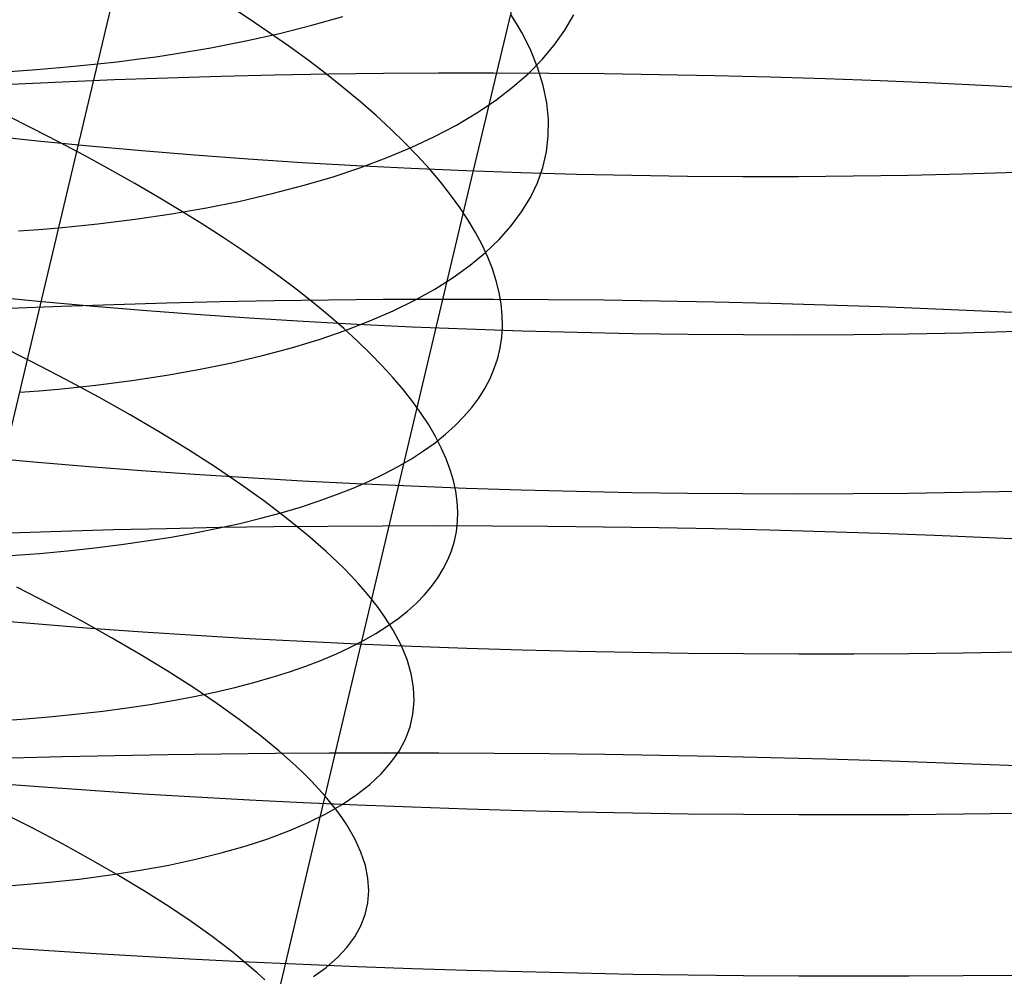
# Model space of a CAD drawing. Extents: x -383 to 1849, y -1185 to -529.
# Tile 351 of 656: x 244.75 to 253.49, y -1003 to -994.52. Entities that reach past the tile are written whole.
import ezdxf

# ---------------------------------------------------------------- set-up
doc = ezdxf.new("R2010")
doc.units = 0
doc.layers.add('PREDEFINITO', color=7, linetype='CONTINUOUS')

msp = doc.modelspace()

# ---------------------------------------------------------------- linework, layer by layer
at = {"layer": 'PREDEFINITO'}
for p, q in [((248.7022, -996.1896, 485.5503), (249.5204, -992.7558, 486.5073)), ((245.5305, -994.5539, 500.6867), (245.8722, -993.1156, 501.1506)), ((247.3468, -994.5668, 498.6214), (247.6208, -994.4884, 498.2234)), ((249.1644, -994.5518, 486.2431), (249.1142, -994.4706, 486.019)), ((249.5931, -994.6105, 492.0355), (249.6726, -994.4739, 491.5702)), ((245.1869, -996.0016, 500.251), (245.5305, -994.5539, 500.6867)), ((247.0603, -994.6395, 499.0109), (247.3468, -994.5668, 498.6214)), ((249.2105, -994.6324, 486.4683), (249.1644, -994.5518, 486.2431)), ((249.4987, -994.7433, 492.4994), (249.5931, -994.6105, 492.0355)), ((246.4504, -994.7667, 499.7627), (246.7615, -994.7061, 499.3916)), ((246.7615, -994.7061, 499.3916), (247.0603, -994.6395, 499.0109)), ((249.2524, -994.7123, 486.6946), (249.2105, -994.6324, 486.4683)), ((246.1274, -994.821, 500.124), (246.4504, -994.7667, 499.7627)), ((249.2901, -994.7917, 486.9219), (249.2524, -994.7123, 486.6946)), ((249.3533, -994.9485, 487.3792), (249.2901, -994.7917, 486.9219)), ((249.3897, -994.8721, 492.9615), (249.4987, -994.7433, 492.4994)), ((245.6207, -994.8904, 500.6461), (245.7925, -994.8689, 500.4748)), ((245.7925, -994.8689, 500.4748), (245.9614, -994.8457, 500.3007)), ((245.9614, -994.8457, 500.3007), (246.1274, -994.821, 500.124)), ((249.2661, -994.9968, 493.4212), (249.3897, -994.8721, 492.9615)), ((245.4459, -994.9102, 500.8146), (245.6207, -994.8904, 500.6461)), ((249.4003, -995.1025, 487.8398), (249.3533, -994.9485, 487.3792)), ((245.597, -995.0524, 676.1632), (245.1334, -995.0716, 676.0076)), ((246.0658, -995.0359, 676.3042), (245.597, -995.0524, 676.1632)), ((246.5394, -995.022, 676.4303), (246.0658, -995.0359, 676.3042)), ((247.0171, -995.0107, 676.5417), (246.5394, -995.022, 676.4303)), ((247.4984, -995.0021, 676.6382), (247.0171, -995.0107, 676.5417)), ((247.9828, -994.9962, 676.7199), (247.4984, -995.0021, 676.6382)), ((248.4697, -994.9929, 676.7867), (247.9828, -994.9962, 676.7199)), ((248.9586, -994.9922, 676.8386), (248.4697, -994.9929, 676.7867)), ((249.4489, -994.9941, 676.8755), (248.9586, -994.9922, 676.8386)), ((249.1282, -995.1173, 493.8781), (249.2661, -994.9968, 493.4212)), ((249.9401, -994.9987, 676.8975), (249.4489, -994.9941, 676.8755)), ((250.4316, -995.0059, 676.9044), (249.9401, -994.9987, 676.8975)), ((250.9229, -995.0157, 676.8963), (250.4316, -995.0059, 676.9044)), ((251.4135, -995.0281, 676.8731), (250.9229, -995.0157, 676.8963)), ((251.9027, -995.0431, 676.8348), (251.4135, -995.0281, 676.8731)), ((252.3901, -995.0608, 676.7813), (251.9027, -995.0431, 676.8348)), ((245.1334, -995.0716, 676.0076), (244.6756, -995.0934, 675.8372)), ((248.9761, -995.2335, 494.3315), (249.1282, -995.1173, 493.8781)), ((249.4311, -995.2538, 488.3031), (249.4003, -995.1025, 487.8398)), ((252.8752, -995.081, 676.7126), (252.3901, -995.0608, 676.7813)), ((253.3572, -995.1038, 676.6288), (252.8752, -995.081, 676.7126)), ((253.8358, -995.1293, 676.5296), (253.3572, -995.1038, 676.6288)), ((248.8099, -995.3451, 494.781), (248.9761, -995.2335, 494.3315)), ((249.446, -995.4021, 488.7686), (249.4311, -995.2538, 488.3031)), ((248.6299, -995.4521, 495.2262), (248.8099, -995.3451, 494.781)), ((249.4451, -995.5473, 489.2358), (249.446, -995.4021, 488.7686)), ((248.4362, -995.5544, 495.6664), (248.6299, -995.4521, 495.2262)), ((244.4597, -995.5432, 647.4965), (244.9127, -995.5919, 647.3231)), ((248.2289, -995.6518, 496.1012), (248.4362, -995.5544, 495.6664)), ((249.4285, -995.6894, 489.7042), (249.4451, -995.5473, 489.2358)), ((244.9127, -995.5919, 647.3231), (245.372, -995.6371, 647.1649)), ((245.372, -995.6371, 647.1649), (245.837, -995.6789, 647.022)), ((248.0082, -995.7441, 496.53), (248.2289, -995.6518, 496.1012)), ((245.837, -995.6789, 647.022), (246.3071, -995.7171, 646.8942)), ((246.3071, -995.7171, 646.8942), (246.7819, -995.7519, 646.7815)), ((246.7819, -995.7519, 646.7815), (247.2607, -995.7832, 646.6839)), ((247.7743, -995.8313, 496.9524), (248.0082, -995.7441, 496.53)), ((249.3965, -995.8281, 490.1733), (249.4285, -995.6894, 489.7042)), ((247.2607, -995.7832, 646.6839), (247.743, -995.811, 646.6013)), ((247.5273, -995.9132, 497.3679), (247.7743, -995.8313, 496.9524)), ((247.743, -995.811, 646.6013), (248.2283, -995.8353, 646.5338)), ((248.2283, -995.8353, 646.5338), (248.716, -995.8561, 646.4813)), ((249.3491, -995.9634, 490.6426), (249.3965, -995.8281, 490.1733)), ((247.2675, -995.9897, 497.7759), (247.5273, -995.9132, 497.3679)), ((248.716, -995.8561, 646.4813), (249.2056, -995.8734, 646.4438)), ((249.2056, -995.8734, 646.4438), (249.6965, -995.8872, 646.4211)), ((249.6965, -995.8872, 646.4211), (250.1882, -995.8975, 646.4134)), ((250.1882, -995.8975, 646.4134), (250.6801, -995.9043, 646.4206)), ((250.6801, -995.9043, 646.4206), (251.1716, -995.9076, 646.4426)), ((251.1716, -995.9076, 646.4426), (251.6623, -995.9074, 646.4793)), ((251.6623, -995.9074, 646.4793), (252.1516, -995.9037, 646.5309)), ((252.1516, -995.9037, 646.5309), (252.6389, -995.8965, 646.5972)), ((252.6389, -995.8965, 646.5972), (253.1237, -995.8857, 646.6782)), ((253.1237, -995.8857, 646.6782), (253.6054, -995.8715, 646.7739)), ((244.8412, -997.4569, 499.8437), (245.1869, -996.0016, 500.251)), ((246.9949, -996.0607, 498.1759), (247.2675, -995.9897, 497.7759)), ((249.2866, -996.0952, 491.1115), (249.3491, -995.9634, 490.6426)), ((246.7098, -996.126, 498.5675), (246.9949, -996.0607, 498.1759)), ((249.2091, -996.2232, 491.5795), (249.2866, -996.0952, 491.1115)), ((246.1024, -996.2389, 499.3232), (246.4122, -996.1854, 498.9501)), ((246.4122, -996.1854, 498.9501), (246.7098, -996.126, 498.5675)), ((248.291, -997.9209, 485.1286), (248.7022, -996.1896, 485.5503)), ((245.7806, -996.2864, 499.6863), (246.1024, -996.2389, 499.3232)), ((249.1167, -996.3475, 492.0462), (249.2091, -996.2232, 491.5795)), ((244.9241, -996.3775, 500.547), (245.1012, -996.3625, 500.3805)), ((245.1012, -996.3625, 500.3805), (245.2755, -996.3459, 500.2111)), ((245.2755, -996.3459, 500.2111), (245.4468, -996.3276, 500.0389)), ((245.4468, -996.3276, 500.0389), (245.6151, -996.3078, 499.8639)), ((245.6151, -996.3078, 499.8639), (245.7806, -996.2864, 499.6863)), ((249.0097, -996.4678, 492.5111), (249.1167, -996.3475, 492.0462)), ((244.7441, -996.391, 500.7106), (244.9241, -996.3775, 500.547)), ((248.8881, -996.5841, 492.9735), (249.0097, -996.4678, 492.5111)), ((248.7522, -996.6962, 493.433), (248.8881, -996.5841, 492.9735)), ((248.6021, -996.804, 493.8891), (248.7522, -996.6962, 493.433)), ((248.4379, -996.9074, 494.3414), (248.6021, -996.804, 493.8891)), ((244.4687, -996.9687, 647.8754), (244.9216, -997.014, 647.7013)), ((248.2599, -997.0063, 494.7891), (248.4379, -996.9074, 494.3414)), ((245.1254, -997.0616, 676.3842), (244.6669, -997.0801, 676.2137)), ((244.9216, -997.014, 647.7013), (245.3808, -997.056, 647.5424)), ((245.5898, -997.0456, 676.5399), (245.1254, -997.0616, 676.3842)), ((245.3808, -997.056, 647.5424), (245.8456, -997.0949, 647.3989)), ((246.0594, -997.0318, 676.681), (245.5898, -997.0456, 676.5399)), ((246.5337, -997.0204, 676.8072), (246.0594, -997.0318, 676.681)), ((247.0122, -997.0114, 676.9187), (246.5337, -997.0204, 676.8072)), ((247.4944, -997.0047, 677.0153), (247.0122, -997.0114, 676.9187)), ((247.9796, -997.0004, 677.0971), (247.4944, -997.0047, 677.0153)), ((248.4674, -996.9983, 677.164), (247.9796, -997.0004, 677.0971)), ((248.0681, -997.1005, 495.232), (248.2599, -997.0063, 494.7891)), ((248.9571, -996.9987, 677.2159), (248.4674, -996.9983, 677.164)), ((249.4483, -997.0013, 677.2529), (248.9571, -996.9987, 677.2159)), ((249.9403, -997.0063, 677.2748), (249.4483, -997.0013, 677.2529)), ((250.4327, -997.0135, 677.2818), (249.9403, -997.0063, 677.2748)), ((250.9249, -997.0231, 677.2736), (250.4327, -997.0135, 677.2818)), ((251.4163, -997.035, 677.2504), (250.9249, -997.0231, 677.2736)), ((251.9064, -997.0492, 677.212), (251.4163, -997.035, 677.2504)), ((252.3946, -997.0657, 677.1585), (251.9064, -997.0492, 677.212)), ((252.8804, -997.0846, 677.0898), (252.3946, -997.0657, 677.1585)), ((245.8456, -997.0949, 647.3989), (246.3156, -997.1306, 647.2705)), ((246.3156, -997.1306, 647.2705), (246.7901, -997.1631, 647.1574)), ((247.8628, -997.1899, 495.6694), (248.0681, -997.1005, 495.232)), ((253.3632, -997.1057, 677.0058), (252.8804, -997.0846, 677.0898)), ((253.8425, -997.129, 676.9066), (253.3632, -997.1057, 677.0058)), ((246.7901, -997.1631, 647.1574), (247.2687, -997.1923, 647.0594)), ((247.2687, -997.1923, 647.0594), (247.7508, -997.2184, 646.9765)), ((247.6441, -997.2744, 496.1008), (247.8628, -997.1899, 495.6694)), ((247.7508, -997.2184, 646.9765), (248.2358, -997.2413, 646.9088)), ((248.2358, -997.2413, 646.9088), (248.7232, -997.261, 646.8561)), ((247.4121, -997.3538, 496.5257), (247.6441, -997.2744, 496.1008)), ((248.7232, -997.261, 646.8561), (249.2124, -997.2775, 646.8184)), ((249.2124, -997.2775, 646.8184), (249.703, -997.2908, 646.7957)), ((249.703, -997.2908, 646.7957), (250.1943, -997.3009, 646.788)), ((250.1943, -997.3009, 646.788), (250.6859, -997.3078, 646.7953)), ((250.6859, -997.3078, 646.7953), (251.1771, -997.3115, 646.8174)), ((251.1771, -997.3115, 646.8174), (251.6674, -997.3119, 646.8544)), ((251.6674, -997.3119, 646.8544), (252.1563, -997.3092, 646.9062)), ((252.1563, -997.3092, 646.9062), (252.6432, -997.3032, 646.9728)), ((252.6432, -997.3032, 646.9728), (253.1277, -997.294, 647.0541)), ((253.1277, -997.294, 647.0541), (253.609, -997.2816, 647.1502)), ((244.8623, -997.5512, 479.0396), (244.5481, -997.3937, 478.6947)), ((247.167, -997.4281, 496.9437), (247.4121, -997.3538, 496.5257)), ((244.4941, -998.9189, 499.4638), (244.8412, -997.4569, 499.8437)), ((246.6383, -997.5608, 497.7567), (246.909, -997.4972, 497.3542)), ((246.909, -997.4972, 497.3542), (247.167, -997.4281, 496.9437)), ((245.165, -997.7086, 479.3945), (244.8623, -997.5512, 479.0396)), ((246.3549, -997.6189, 498.1506), (246.6383, -997.5608, 497.7567)), ((245.751, -997.7181, 498.9109), (246.0591, -997.6714, 498.5355)), ((246.0591, -997.6714, 498.5355), (246.3549, -997.6189, 498.1506)), ((245.4557, -997.8657, 479.759), (245.165, -997.7086, 479.3945)), ((245.2661, -997.777, 499.455), (245.4307, -997.7589, 499.2763)), ((245.4307, -997.7589, 499.2763), (245.751, -997.7181, 498.9109)), ((244.7545, -997.8223, 499.9748), (244.928, -997.8087, 499.8043)), ((244.928, -997.8087, 499.8043), (245.0985, -997.7936, 499.6311)), ((245.0985, -997.7936, 499.6311), (245.2661, -997.777, 499.455)), ((245.7342, -998.0223, 480.1329), (245.4557, -997.8657, 479.759)), ((247.465, -1001.4048, 484.3865), (248.291, -997.9209, 485.1286)), ((246, -998.1782, 480.5156), (245.7342, -998.0223, 480.1329)), ((246.2528, -998.3333, 480.9068), (246, -998.1782, 480.5156)), ((246.4923, -998.4874, 481.3063), (246.2528, -998.3333, 480.9068)), ((244.459, -998.3997, 648.2352), (244.9121, -998.4414, 648.0604)), ((244.9121, -998.4414, 648.0604), (245.3714, -998.4803, 647.901)), ((245.3714, -998.4803, 647.901), (245.8364, -998.5163, 647.7568)), ((245.8364, -998.5163, 647.7568), (246.3066, -998.5494, 647.6279)), ((246.3066, -998.5494, 647.6279), (246.7813, -998.5796, 647.5142)), ((246.7179, -998.6403, 481.7135), (246.4923, -998.4874, 481.3063)), ((246.9295, -998.7918, 482.1281), (246.7179, -998.6403, 481.7135)), ((246.7813, -998.5796, 647.5142), (247.2602, -998.607, 647.4157)), ((247.2602, -998.607, 647.4157), (247.7425, -998.6315, 647.3324)), ((247.7425, -998.6315, 647.3324), (248.2278, -998.6531, 647.2641)), ((248.2278, -998.6531, 647.2641), (248.7155, -998.6717, 647.211)), ((248.7155, -998.6717, 647.211), (249.2051, -998.6875, 647.1729)), ((249.2051, -998.6875, 647.1729), (249.696, -998.7004, 647.1499)), ((249.696, -998.7004, 647.1499), (250.1877, -998.7104, 647.1418)), ((250.1877, -998.7104, 647.1418), (250.6796, -998.7175, 647.1487)), ((250.6796, -998.7175, 647.1487), (251.1712, -998.7217, 647.1706)), ((251.1712, -998.7217, 647.1706), (251.6619, -998.7229, 647.2073)), ((251.6619, -998.7229, 647.2073), (252.1512, -998.7213, 647.2589)), ((252.1512, -998.7213, 647.2589), (252.6385, -998.7167, 647.3254)), ((252.6385, -998.7167, 647.3254), (253.1233, -998.7092, 647.4067)), ((253.1233, -998.7092, 647.4067), (253.6051, -998.6988, 647.5027)), ((247.1265, -998.9418, 482.5498), (246.9295, -998.7918, 482.1281)), ((247.3087, -999.09, 482.9782), (247.1265, -998.9418, 482.5498)), ((245.1232, -999.0563, 676.7342), (244.6651, -999.0714, 676.5631)), ((245.5872, -999.0433, 676.8905), (245.1232, -999.0563, 676.7342)), ((246.0564, -999.0324, 677.0321), (245.5872, -999.0433, 676.8905)), ((246.5303, -999.0235, 677.1588), (246.0564, -999.0324, 677.0321)), ((247.0084, -999.0166, 677.2707), (246.5303, -999.0235, 677.1588)), ((247.4902, -999.0118, 677.3677), (247.0084, -999.0166, 677.2707)), ((247.975, -999.0091, 677.4498), (247.4902, -999.0118, 677.3677)), ((248.4623, -999.0084, 677.517), (247.975, -999.0091, 677.4498)), ((248.9517, -999.0097, 677.5691), (248.4623, -999.0084, 677.517)), ((249.4425, -999.0131, 677.6062), (248.9517, -999.0097, 677.5691)), ((249.9341, -999.0185, 677.6283), (249.4425, -999.0131, 677.6062)), ((250.4261, -999.0259, 677.6353), (249.9341, -999.0185, 677.6283)), ((250.9179, -999.0353, 677.6271), (250.4261, -999.0259, 677.6353)), ((251.409, -999.0468, 677.6038), (250.9179, -999.0353, 677.6271)), ((251.8987, -999.0603, 677.5653), (251.409, -999.0468, 677.6038)), ((252.3866, -999.0757, 677.5115), (251.8987, -999.0603, 677.5653)), ((252.8721, -999.0932, 677.4425), (252.3866, -999.0757, 677.5115)), ((247.4756, -999.2364, 483.4129), (247.3087, -999.09, 482.9782)), ((253.3546, -999.1127, 677.3582), (252.8721, -999.0932, 677.4425)), ((253.8337, -999.1341, 677.2585), (253.3546, -999.1127, 677.3582)), ((247.6269, -999.3806, 483.8536), (247.4756, -999.2364, 483.4129)), ((247.6966, -999.4519, 484.076), (247.6269, -999.3806, 483.8536)), ((247.7622, -999.5227, 484.2998), (247.6966, -999.4519, 484.076)), ((245.022, -999.7011, 479.377), (244.7301, -999.5509, 479.0114)), ((247.8238, -999.5928, 484.5249), (247.7622, -999.5227, 484.2998)), ((247.8812, -999.6623, 484.7513), (247.8238, -999.5928, 484.5249)), ((247.9344, -999.7311, 484.9789), (247.8812, -999.6623, 484.7513)), ((245.3016, -999.8507, 479.7519), (245.022, -999.7011, 479.377)), ((247.9835, -999.7993, 485.2076), (247.9344, -999.7311, 484.9789)), ((244.4694, -999.8396, 648.5565), (244.9224, -999.8779, 648.381)), ((245.5687, -999.9995, 480.1358), (245.3016, -999.8507, 479.7519)), ((248.0284, -999.8668, 485.4374), (247.9835, -999.7993, 485.2076)), ((244.9224, -999.8779, 648.381), (245.3816, -999.9136, 648.2209)), ((245.3816, -999.9136, 648.2209), (245.8464, -999.9468, 648.0761)), ((245.8464, -999.9468, 648.0761), (246.3164, -999.9773, 647.9467)), ((248.0693, -999.9336, 485.6682), (248.0284, -999.8668, 485.4374)), ((248.1386, -1000.0651, 486.1326), (248.0693, -999.9336, 485.6682)), ((245.8228, -1000.1472, 480.5282), (245.5687, -999.9995, 480.1358)), ((246.3164, -999.9773, 647.9467), (246.7909, -1000.0053, 647.8325)), ((246.7909, -1000.0053, 647.8325), (247.2695, -1000.0307, 647.7336)), ((247.2695, -1000.0307, 647.7336), (247.7516, -1000.0536, 647.6499)), ((247.7516, -1000.0536, 647.6499), (248.2366, -1000.0738, 647.5814)), ((248.1917, -1000.1938, 486.6003), (248.1386, -1000.0651, 486.1326)), ((248.2366, -1000.0738, 647.5814), (248.724, -1000.0914, 647.5281)), ((248.724, -1000.0914, 647.5281), (249.2132, -1000.1064, 647.4899)), ((249.2132, -1000.1064, 647.4899), (249.7037, -1000.1189, 647.4668)), ((249.7037, -1000.1189, 647.4668), (250.195, -1000.1287, 647.4587)), ((253.1282, -1000.1326, 647.7247), (253.6095, -1000.1241, 647.8212)), ((246.0635, -1000.2939, 480.9289), (245.8228, -1000.1472, 480.5282)), ((248.2287, -1000.3194, 487.0708), (248.1917, -1000.1938, 486.6003)), ((250.195, -1000.1287, 647.4587), (250.6866, -1000.1359, 647.4657)), ((250.6866, -1000.1359, 647.4657), (251.1777, -1000.1405, 647.4876)), ((251.1777, -1000.1405, 647.4876), (251.668, -1000.1424, 647.5245)), ((251.668, -1000.1424, 647.5245), (252.1569, -1000.1418, 647.5764)), ((252.1569, -1000.1418, 647.5764), (252.6438, -1000.1385, 647.6431)), ((252.6438, -1000.1385, 647.6431), (253.1282, -1000.1326, 647.7247)), ((246.2905, -1000.4391, 481.3375), (246.0635, -1000.2939, 480.9289)), ((248.2497, -1000.442, 487.5436), (248.2287, -1000.3194, 487.0708)), ((246.5035, -1000.5829, 481.7535), (246.2905, -1000.4391, 481.3375)), ((248.2549, -1000.5615, 488.018), (248.2497, -1000.442, 487.5436)), ((248.2445, -1000.6776, 488.4937), (248.2549, -1000.5615, 488.018)), ((246.702, -1000.7251, 482.1767), (246.5035, -1000.5829, 481.7535)), ((246.8857, -1000.8653, 482.6066), (246.702, -1000.7251, 482.1767)), ((248.2186, -1000.7904, 488.9701), (248.2445, -1000.6776, 488.4937)), ((248.1774, -1000.8998, 489.4467), (248.2186, -1000.7904, 488.9701)), ((247.0542, -1001.0036, 483.0429), (246.8857, -1000.8653, 482.6066)), ((248.121, -1001.0056, 489.9229), (248.1774, -1000.8998, 489.4467)), ((245.1351, -1001.0564, 677.0487), (244.677, -1001.0681, 676.8776)), ((245.5991, -1001.0465, 677.2051), (245.1351, -1001.0564, 677.0487)), ((246.0684, -1001.0384, 677.3466), (245.5991, -1001.0465, 677.2051)), ((246.5424, -1001.032, 677.4732), (246.0684, -1001.0384, 677.3466)), ((247.0205, -1001.0274, 677.5848), (246.5424, -1001.032, 677.4732)), ((247.5022, -1001.0246, 677.6815), (247.0205, -1001.0274, 677.5848)), ((247.2072, -1001.1398, 483.4852), (247.0542, -1001.0036, 483.0429)), ((247.9871, -1001.0236, 677.7633), (247.5022, -1001.0246, 677.6815)), ((248.4744, -1001.0243, 677.83), (247.9871, -1001.0236, 677.7633)), ((248.0496, -1001.1078, 490.3983), (248.121, -1001.0056, 489.9229)), ((248.9637, -1001.0267, 677.8817), (248.4744, -1001.0243, 677.83)), ((249.4544, -1001.0309, 677.9182), (248.9637, -1001.0267, 677.8817)), ((249.9461, -1001.0368, 677.9397), (249.4544, -1001.0309, 677.9182)), ((250.438, -1001.0444, 677.946), (249.9461, -1001.0368, 677.9397)), ((250.9297, -1001.0538, 677.9372), (250.438, -1001.0444, 677.946)), ((251.4207, -1001.0649, 677.9131), (250.9297, -1001.0538, 677.9372)), ((251.9103, -1001.0776, 677.8738), (251.4207, -1001.0649, 677.9131)), ((252.3981, -1001.0921, 677.8193), (251.9103, -1001.0776, 677.8738)), ((247.2777, -1001.207, 483.7085), (247.2072, -1001.1398, 483.4852)), ((247.9633, -1001.2063, 490.8723), (248.0496, -1001.1078, 490.3983)), ((252.8834, -1001.1083, 677.7494), (252.3981, -1001.0921, 677.8193)), ((253.3658, -1001.1262, 677.6642), (252.8834, -1001.1083, 677.7494)), ((253.8447, -1001.1458, 677.5637), (253.3658, -1001.1262, 677.6642)), ((247.3442, -1001.2736, 483.9332), (247.2777, -1001.207, 483.7085)), ((247.8624, -1001.3009, 491.3444), (247.9633, -1001.2063, 490.8723)), ((244.4714, -1001.2857, 648.8533), (244.9244, -1001.3206, 648.6767)), ((244.9244, -1001.3206, 648.6767), (245.3835, -1001.3532, 648.5156)), ((247.4067, -1001.3395, 484.1592), (247.3442, -1001.2736, 483.9332)), ((247.465, -1001.4048, 484.3865), (247.4067, -1001.3395, 484.1592)), ((247.7468, -1001.3916, 491.8141), (247.8624, -1001.3009, 491.3444)), ((245.3835, -1001.3532, 648.5156), (245.8483, -1001.3836, 648.3699)), ((245.8483, -1001.3836, 648.3699), (246.3182, -1001.4116, 648.2396)), ((246.3182, -1001.4116, 648.2396), (246.7927, -1001.4374, 648.1246)), ((246.7927, -1001.4374, 648.1246), (247.2712, -1001.4609, 648.025)), ((247.0515, -1003.1582, 484.0747), (247.465, -1001.4048, 484.3865)), ((247.5191, -1001.4695, 484.615), (247.465, -1001.4048, 484.3865)), ((247.6169, -1001.4783, 492.2808), (247.7468, -1001.3916, 491.8141)), ((247.2712, -1001.4609, 648.025), (247.7532, -1001.4821, 647.9407)), ((247.4727, -1001.5609, 492.7441), (247.6169, -1001.4783, 492.2808)), ((247.5692, -1001.5335, 484.8447), (247.5191, -1001.4695, 484.615)), ((247.7532, -1001.4821, 647.9407), (248.2382, -1001.501, 647.8717)), ((248.2382, -1001.501, 647.8717), (248.7255, -1001.5176, 647.8179)), ((248.7255, -1001.5176, 647.8179), (249.2147, -1001.5319, 647.7793)), ((244.864, -1001.6873, 479.4182), (244.5822, -1001.5444, 479.0414)), ((247.3144, -1001.6393, 493.2035), (247.4727, -1001.5609, 492.7441)), ((247.615, -1001.5968, 485.0755), (247.5692, -1001.5335, 484.8447)), ((247.6568, -1001.6593, 485.3073), (247.615, -1001.5968, 485.0755)), ((249.2147, -1001.5319, 647.7793), (249.7052, -1001.5439, 647.7559)), ((249.7052, -1001.5439, 647.7559), (250.1964, -1001.5535, 647.7476)), ((250.1964, -1001.5535, 647.7476), (250.6879, -1001.5609, 647.7544)), ((250.6879, -1001.5609, 647.7544), (251.179, -1001.5659, 647.7763)), ((251.179, -1001.5659, 647.7763), (251.6692, -1001.5686, 647.8132)), ((251.6692, -1001.5686, 647.8132), (252.158, -1001.5689, 647.8651)), ((252.158, -1001.5689, 647.8651), (252.6448, -1001.5669, 647.932)), ((252.6448, -1001.5669, 647.932), (253.1291, -1001.5626, 648.0139)), ((253.1291, -1001.5626, 648.0139), (253.6104, -1001.5559, 648.1106)), ((245.1332, -1001.8293, 479.8041), (244.864, -1001.6873, 479.4182)), ((247.1422, -1001.7135, 493.6583), (247.3144, -1001.6393, 493.2035)), ((247.7281, -1001.7824, 485.7738), (247.6568, -1001.6593, 485.3073)), ((246.7566, -1001.8484, 494.5525), (246.9562, -1001.7832, 494.1082)), ((246.9562, -1001.7832, 494.1082), (247.1422, -1001.7135, 493.6583)), ((247.7832, -1001.9025, 486.2436), (247.7281, -1001.7824, 485.7738)), ((245.3895, -1001.97, 480.1985), (245.1332, -1001.8293, 479.8041)), ((246.5436, -1001.9091, 494.9907), (246.7566, -1001.8484, 494.5525)), ((246.3172, -1001.9651, 495.4225), (246.5436, -1001.9091, 494.9907)), ((247.8222, -1002.0195, 486.7163), (247.7832, -1001.9025, 486.2436)), ((245.6324, -1002.1095, 480.6012), (245.3895, -1001.97, 480.1985)), ((245.8251, -1002.0627, 496.2641), (246.0776, -1002.0163, 495.8471)), ((246.0776, -1002.0163, 495.8471), (246.3172, -1001.9651, 495.4225)), ((247.8453, -1002.1335, 487.1913), (247.8222, -1002.0195, 486.7163)), ((245.2816, -1002.1405, 497.0733), (245.5597, -1002.1041, 496.673)), ((245.5597, -1002.1041, 496.673), (245.8251, -1002.0627, 496.2641)), ((245.8616, -1002.2475, 481.0118), (245.6324, -1002.1095, 480.6012)), ((247.8527, -1002.2443, 487.668), (247.8453, -1002.1335, 487.1913)), ((244.6879, -1002.1977, 497.8459), (244.9909, -1002.1717, 497.4644)), ((244.9909, -1002.1717, 497.4644), (245.2816, -1002.1405, 497.0733)), ((246.0768, -1002.3838, 481.4298), (245.8616, -1002.2475, 481.0118)), ((247.8444, -1002.3518, 488.1461), (247.8527, -1002.2443, 487.668)), ((246.2775, -1002.5183, 481.855), (246.0768, -1002.3838, 481.4298)), ((247.8207, -1002.456, 488.6248), (247.8444, -1002.3518, 488.1461)), ((247.7816, -1002.5567, 489.1038), (247.8207, -1002.456, 488.6248)), ((246.4634, -1002.6509, 482.2869), (246.2775, -1002.5183, 481.855)), ((247.7274, -1002.6539, 489.5824), (247.7816, -1002.5567, 489.1038)), ((246.6342, -1002.7813, 482.7252), (246.4634, -1002.6509, 482.2869)), ((247.6582, -1002.7475, 490.0602), (247.7274, -1002.6539, 489.5824)), ((244.4696, -1002.7373, 649.1244), (244.9225, -1002.7687, 648.9472)), ((247.5742, -1002.8374, 490.5367), (247.6582, -1002.7475, 490.0602)), ((244.9225, -1002.7687, 648.9472), (245.3816, -1002.7981, 648.7856)), ((245.3816, -1002.7981, 648.7856), (245.8464, -1002.8255, 648.6394)), ((245.8464, -1002.8255, 648.6394), (246.3164, -1002.851, 648.5086)), ((246.7893, -1002.9095, 483.1695), (246.6342, -1002.7813, 482.7252)), ((246.3164, -1002.851, 648.5086), (246.7909, -1002.8744, 648.3933)), ((246.861, -1002.9726, 483.3938), (246.7893, -1002.9095, 483.1695)), ((246.7909, -1002.8744, 648.3933), (247.2695, -1002.8959, 648.2933)), ((247.2695, -1002.8959, 648.2933), (247.7515, -1002.9154, 648.2087)), ((247.4754, -1002.9235, 491.0113), (247.5742, -1002.8374, 490.5367)), ((247.7515, -1002.9154, 648.2087), (248.2365, -1002.9329, 648.1393)), ((246.9286, -1003.0352, 483.6194), (246.861, -1002.9726, 483.3938)), ((247.362, -1003.0057, 491.4834), (247.4754, -1002.9235, 491.0113)), ((248.2365, -1002.9329, 648.1393), (248.7239, -1002.9484, 648.0853)), ((248.7239, -1002.9484, 648.0853), (249.2131, -1002.9619, 648.0464)), ((249.2131, -1002.9619, 648.0464), (249.7036, -1002.9733, 648.0228)), ((249.7036, -1002.9733, 648.0228), (250.1949, -1002.9828, 648.0144)), ((250.1949, -1002.9828, 648.0144), (250.6864, -1002.9902, 648.021)), ((250.6864, -1002.9902, 648.021), (251.1776, -1002.9956, 648.0428)), ((251.1776, -1002.9956, 648.0428), (251.6679, -1002.999, 648.0797)), ((251.6679, -1002.999, 648.0797), (252.1568, -1003.0003, 648.1315)), ((252.1568, -1003.0003, 648.1315), (252.6437, -1002.9996, 648.1984)), ((252.6437, -1002.9996, 648.1984), (253.1281, -1002.9969, 648.2803)), ((253.1281, -1002.9969, 648.2803), (253.6094, -1002.9921, 648.377))]:
    msp.add_line(p, q, dxfattribs=at)
at = {"layer": 'PREDEFINITO', "extrusion": (0.213765, 0.938142, 0.272387)}
msp.add_arc((-449.3913, 721.0193, -749.1451), 14.9987, 136.69681, 311.9918, dxfattribs=at)
at = {"layer": 'PREDEFINITO', "extrusion": (0.209819, 0.921729, 0.326176)}
msp.add_arc((-449.3245, 761.7285, -702.185), 14.9769, 50.60887, 136.29753, dxfattribs=at)
at = {"layer": 'PREDEFINITO', "extrusion": (0.21486, 0.942961, 0.254284)}
msp.add_arc((-449.375, 706.8832, -764.2921), 14.9969, 136.70263, 308.45179, dxfattribs=at)

doc.saveas('drawing.dxf')
